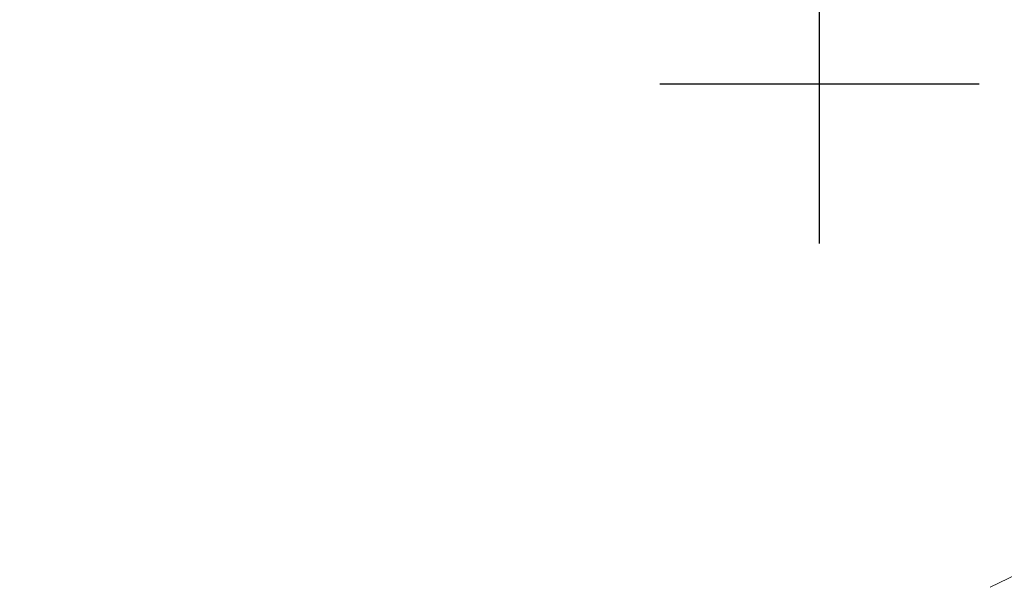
# Model space of a CAD drawing. Header units: metres. Extents: x 7523615 to 7533948, y 5492686 to 5502120.
# Tile 557 of 656: x 7531237 to 7531253, y 5499092 to 5499101. Entities that reach past the tile are written whole.
import ezdxf

# ---------------------------------------------------------------- set-up
doc = ezdxf.new("R2010")
doc.units = ezdxf.units.M
doc.linetypes.add('1.0_0.5', pattern=[1.5, 1, -0.5])
doc.layers.get('0').update_dxf_attribs({"color": 2, "lineweight": 5})

# ---------------------------------------------------------------- blocks, each defined once
blk = doc.blocks.new('RAMKA500K')
at = {"color": 0}
for p, q in [((50, 97.5), (50, 102.5)), ((47.5, 100), (52.5, 100))]:
    blk.add_line(p, q, dxfattribs=at)

msp = doc.modelspace()

# ---------------------------------------------------------------- linework, layer by layer
at = {"layer": 'skarpa nieumocniona', "color": 7, "linetype": '1.0_0.5', "lineweight": 18, "flags": 128}
msp.add_lwpolyline([(7531506.46, 5499259.74), (7531477.66, 5499244.45), (7531425.13, 5499215.04), (7531402.52, 5499199.71), (7531363.2, 5499166.6), (7531329.4, 5499138.81), (7531286.39, 5499107.01), (7531243.09, 5499085.51), (7531208.05, 5499070.11), (7531174.88, 5499053.99), (7531131.5, 5499027.17), (7531096, 5499001.97), (7531090.64, 5498997.56), (7531093.54, 5499001.23), (7531094.57, 5499003.01), (7531131.88, 5499029.31), (7531174.97, 5499055.87), (7531208.02, 5499071.69), (7531242.95, 5499087.36), (7531285.09, 5499107.95), (7531328.43, 5499140.14), (7531362.22, 5499167.65), (7531402.11, 5499201.31), (7531422.93, 5499216.4), (7531477.57, 5499246.07), (7531506.06, 5499260.89)], close=True, dxfattribs=at)
msp.add_lwpolyline([(7531506.46, 5499259.74), (7531477.66, 5499244.45), (7531425.13, 5499215.04), (7531402.52, 5499199.71), (7531363.2, 5499166.6), (7531329.4, 5499138.81), (7531286.39, 5499107.01), (7531243.09, 5499085.51), (7531208.05, 5499070.11), (7531174.88, 5499053.99), (7531131.5, 5499027.17), (7531096, 5499001.97), (7531090.64, 5498997.56), (7531093.54, 5499001.23), (7531094.57, 5499003.01), (7531131.88, 5499029.31), (7531174.97, 5499055.87), (7531208.02, 5499071.69), (7531242.95, 5499087.36), (7531285.09, 5499107.95), (7531328.43, 5499140.14), (7531362.22, 5499167.65), (7531402.11, 5499201.31), (7531422.93, 5499216.4), (7531477.57, 5499246.07), (7531506.06, 5499260.89)], close=True, dxfattribs=at)

# ---------------------------------------------------------------- block references
at = {"layer": 'Wstawianie ramki sekcyjnej z opisem', "color": 7, "linetype": 'CONTINUOUS', "lineweight": 13}
msp.add_blockref('RAMKA500K', (7531200, 5499000), dxfattribs=at)

doc.saveas('drawing.dxf')
